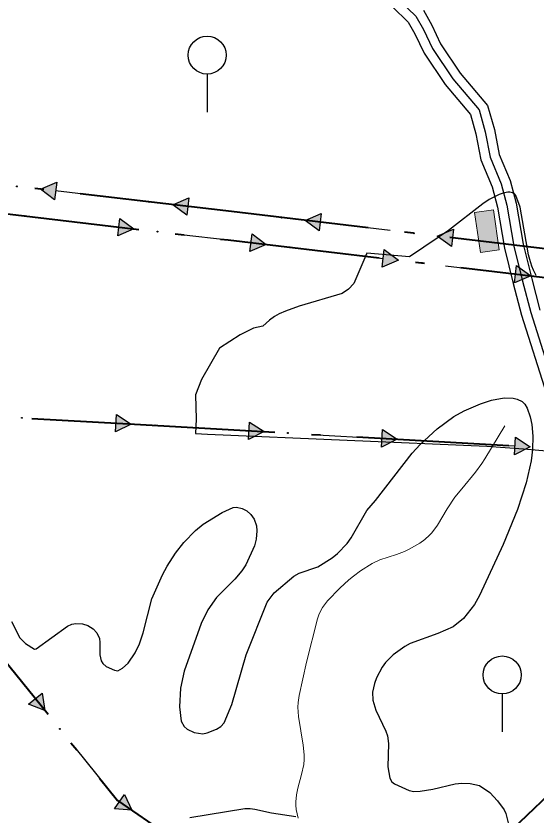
# Model space of a CAD drawing. Extents: x -64005 to -55000, y -89025 to -80000.
# Drawn here: x -57731 to -57184, y -84718 to -83877 of the extents above; entities that cross this region are included whole.
import ezdxf

# ---------------------------------------------------------------- set-up
doc = ezdxf.new("R2010")
doc.units = 0
doc.header["$LTSCALE"] = 32
doc.linetypes.add('DOT_DASHED', pattern=[7.7, 5, -1.2, 0.3, -1.2])
doc.linetypes.add('LONG_DASHED', pattern=[7.5, 6, -1.5])
for name, color, linetype, lineweight in [('1', 7, 'Continuous', 25), ('18', 7, 'Continuous', 25), ('2', 7, 'Continuous', 25), ('24', 7, 'Continuous', 25), ('32', 7, 'Continuous', 25), ('39', 7, 'LONG_DASHED', 25), ('7', 7, 'Continuous', 13), ('8', 7, 'Continuous', 25)]:
    doc.layers.add(name, color=color, linetype=linetype, lineweight=lineweight)

msp = doc.modelspace()

# ---------------------------------------------------------------- hatches: boundary and pattern name
at = {"layer": '18'}
for points in [[(-57690.44, -84070.49), (-57705.27, -84059.43), (-57688.28, -84052.11)], [(-57551.4, -84086.85), (-57566.23, -84075.79), (-57549.24, -84068.48)], [(-57412.38, -84103.32), (-57427.2, -84092.24), (-57410.2, -84084.95)], [(-57621.93, -84090.13), (-57607.1, -84101.19), (-57624.09, -84108.5)], [(-57273.36, -84119.83), (-57288.18, -84108.75), (-57271.18, -84101.46)], [(-57482.88, -84106.52), (-57468.07, -84117.6), (-57485.07, -84124.89)], [(-57343.86, -84123.03), (-57329.04, -84134.11), (-57346.04, -84141.4)], [(-57204.84, -84139.55), (-57190.02, -84150.62), (-57207.02, -84157.92)], [(-57625.47, -84296.39), (-57610, -84306.53), (-57626.53, -84314.86)], [(-57485.7, -84304.37), (-57470.23, -84314.52), (-57486.75, -84322.84)], [(-57345.93, -84312.35), (-57330.46, -84322.5), (-57346.98, -84330.82)], [(-57206.15, -84320.33), (-57190.69, -84330.48), (-57207.21, -84338.8)], [(-57703.51, -84589.49), (-57700.65, -84607.77), (-57717.91, -84601.1)], [(-57617.13, -84696.18), (-57609.19, -84712.88), (-57627.63, -84711.41)]]:
    msp.add_hatch(color=256, dxfattribs=at).paths.add_polyline_path(points)
at = {"layer": '7'}
msp.add_hatch(color=256, dxfattribs=at).paths.add_polyline_path([(-57223.03, -84123.14), (-57229.18, -84081.09), (-57248.97, -84083.98), (-57242.82, -84126.03)])

# ---------------------------------------------------------------- linework, layer by layer
at = {"layer": '1'}
for points in [[(-57735.87, -84514.16), (-57727.12, -84531.47), (-57720.97, -84537.34), (-57711.6, -84543.36), (-57709.92, -84543.07), (-57676.75, -84519.25), (-57672.25, -84517.07), (-57668.22, -84516.29), (-57661.13, -84516.73), (-57655.53, -84518.53), (-57649.82, -84521.95), (-57646.08, -84526.29), (-57643.38, -84532.27), (-57642.75, -84536.43), (-57643.06, -84549.47), (-57641.66, -84555.62), (-57639.91, -84558.44), (-57636.28, -84561.71), (-57627.66, -84565.48), (-57624.03, -84566.25), (-57619.04, -84563.37), (-57613.3, -84557.97), (-57605.82, -84547.34), (-57601.33, -84537.84), (-57597.36, -84526.04), (-57588.13, -84490.4), (-57577.15, -84465.3), (-57572.14, -84455.92), (-57563.4, -84442.29), (-57554.65, -84431.14), (-57542.5, -84418.66), (-57534.43, -84411.99), (-57514.38, -84399.52), (-57502.78, -84394.3), (-57499.25, -84393.95), (-57493.16, -84395.24), (-57488.44, -84397.81), (-57484.04, -84401.61), (-57480.63, -84406.46), (-57478.34, -84413.44), (-57477.76, -84418.76), (-57478.5, -84427.72), (-57480.49, -84434.58), (-57489.61, -84454.63), (-57493.6, -84460.83), (-57501.11, -84469.66), (-57520.11, -84489.07), (-57529.51, -84501.86), (-57536.27, -84516.44), (-57554.11, -84566.58), (-57558.13, -84584.21), (-57559.17, -84603.96), (-57557.43, -84619.09), (-57554.28, -84624.78), (-57551.11, -84627.67), (-57543.72, -84630.91), (-57534.64, -84632.26), (-57530.16, -84631.55), (-57520.23, -84627.67), (-57515.83, -84624.72), (-57512.31, -84620.92), (-57504.14, -84601.43), (-57489.1, -84549.33), (-57467.01, -84493.96), (-57459.64, -84483.99), (-57439.04, -84466.64), (-57433.28, -84463.27), (-57413.91, -84456.71), (-57398.68, -84447.33), (-57393, -84442.86), (-57382.85, -84432.33), (-57378.67, -84426.22), (-57362.38, -84397.41), (-57353, -84386.86), (-57314.55, -84336.98), (-57306.35, -84327.98), (-57288.49, -84311.57), (-57270.76, -84298.71), (-57259.95, -84292.68), (-57242.7, -84285.09), (-57231.22, -84281.46), (-57217.78, -84279.11), (-57208.35, -84279.38), (-57204.24, -84280.35), (-57199.02, -84282.95), (-57196.25, -84285.52), (-57193.7, -84289.73), (-57190.56, -84299.02), (-57188.91, -84306.83), (-57187.77, -84319.12), (-57188.19, -84333.43), (-57189.67, -84345.3), (-57194.73, -84368.23), (-57203.85, -84396.33), (-57219.01, -84433.3), (-57243.79, -84486.88), (-57249.12, -84496.21), (-57260.68, -84511.17), (-57271.61, -84519.77)], [(-57271.61, -84519.77), (-57287.66, -84526.98), (-57316.62, -84537.28), (-57322.37, -84540.41), (-57334.63, -84549.28), (-57342.64, -84557.44), (-57346.1, -84562.31), (-57352.11, -84573.63), (-57354.29, -84579.53), (-57356.19, -84588.43), (-57356.06, -84597.12), (-57352.69, -84607.59), (-57342.32, -84629.57), (-57340.67, -84634.67), (-57339.58, -84642.68), (-57340.08, -84667.23), (-57337.99, -84679.13), (-57335.81, -84682.76), (-57333.17, -84685.17), (-57317.6, -84692.2), (-57312.73, -84693.05), (-57306.17, -84692.83), (-57293.05, -84690.7), (-57269.45, -84684.97), (-57262.55, -84684.23), (-57253.79, -84684.53), (-57243.99, -84686.66), (-57233.08, -84694.09), (-57224.75, -84702.75), (-57217.86, -84712.27), (-57216.18, -84716.32), (-57211.32, -84735.92)]]:
    msp.add_lwpolyline(points, dxfattribs=at)
at = {"layer": '18'}
for p, q in [((-57615.89, -84069.95), (-57689.36, -84061.3)), ((-57696.48, -84090.67), (-57623.01, -84099.31)), ((-57337.83, -84102.86), (-57411.29, -84094.13)), ((-57198.81, -84119.37), (-57272.27, -84110.64)), ((-57418.42, -84123.49), (-57344.95, -84132.22)), ((-57279.39, -84140.01), (-57205.93, -84148.73)), ((-57699.86, -84301.4), (-57626, -84305.62)), ((-57560.09, -84309.38), (-57486.23, -84313.6)), ((-57420.31, -84317.37), (-57346.45, -84321.59)), ((-57280.54, -84325.35), (-57206.68, -84329.57)), ((-57757.15, -84537.71), (-57710.71, -84595.3))]:
    msp.add_line(p, q, dxfattribs=at)
at = {"layer": '18', "linetype": 'DOT_DASHED', "lineweight": 40}
for points in [[(-60219.71, -81521.05), (-59978.44, -81794.82), (-59646.58, -82111.37), (-59468.07, -82280.13), (-59415, -82487.84), (-59283.25, -82645.5), (-59128.86, -82841.58), (-58714.75, -83353.72), (-58581.73, -83517.45), (-58506.34, -83610.82), (-58347.94, -83807.01), (-58247.59, -83933.66), (-58191.9, -84001.28), (-58164.58, -84034.46), (-58137.14, -84068.11), (-57960.33, -84286.53), (-57797.76, -84487.35), (-57624.25, -84702.51), (-57366.28, -84880.22), (-57249.59, -84960.27), (-57114.47, -85053.89), (-56518.68, -85641.19), (-56404.54, -85755.57)], [(-57366.28, -84880.22), (-57280.56, -84799.12), (-57201.32, -84725.34), (-57111.72, -84639.44), (-57001.22, -84535.99), (-56803.81, -84352.58), (-56800.13, -84349.16), (-56655.47, -84214.11), (-56626.76, -84187.31), (-56550.11, -84115.75), (-56364.73, -83938.99), (-56258.14, -83840.02), (-56026.24, -83620.22), (-55896.2, -83499.07), (-55799.55, -83408.82), (-55696.34, -83311.64), (-55651.45, -83255.16), (-55602.56, -83212.76)], [(-55000.53, -84382.79), (-55516.56, -84320.09), (-55729.93, -84231.35), (-55898.21, -84162.02), (-56153.65, -84175.49), (-56582.99, -84192.51), (-56626.76, -84187.31), (-57504.59, -84083.05), (-58001.88, -84024.51), (-58160.87, -84004.69), (-58191.9, -84001.28), (-58270.88, -83992.6), (-59155.35, -83888.5), (-59176.97, -83888)], [(-59157.46, -83918.46), (-58274.27, -84022.41), (-58164.58, -84034.46), (-58005.49, -84054.29), (-57508.11, -84112.84), (-56655.47, -84214.11), (-56569.95, -84224.07), (-56422.5, -84248.65), (-56353.68, -84279.25), (-56260.52, -84304.64), (-56178.14, -84312.38), (-56096.81, -84306.21), (-56006.78, -84292.12), (-55500.64, -84352.25), (-55000.53, -84413.01)], [(-59208.4, -83960.92), (-58840.52, -84105.61), (-58451.92, -84258.45), (-57960.33, -84286.53), (-57618.65, -84306.04), (-56803.81, -84352.58), (-56672.75, -84360.07), (-56310.07, -84384.67), (-56232.21, -84401.36), (-56177.98, -84406.92), (-56111.94, -84406.23), (-55912.72, -84411.89), (-55002.84, -84473.93), (-55000.52, -84474.09)]]:
    msp.add_lwpolyline(points, dxfattribs=at)
at = {"layer": '18'}
for points in [[(-57690.44, -84070.49), (-57705.27, -84059.43), (-57688.28, -84052.11)], [(-57551.4, -84086.85), (-57566.23, -84075.79), (-57549.24, -84068.48)], [(-57412.38, -84103.32), (-57427.2, -84092.24), (-57410.2, -84084.95)], [(-57621.93, -84090.13), (-57607.1, -84101.19), (-57624.09, -84108.5)], [(-57273.36, -84119.83), (-57288.18, -84108.75), (-57271.18, -84101.46)], [(-57482.88, -84106.52), (-57468.07, -84117.6), (-57485.07, -84124.89)], [(-57343.86, -84123.03), (-57329.04, -84134.11), (-57346.04, -84141.4)], [(-57204.84, -84139.55), (-57190.02, -84150.62), (-57207.02, -84157.92)], [(-57625.47, -84296.39), (-57610, -84306.53), (-57626.53, -84314.86)], [(-57485.7, -84304.37), (-57470.23, -84314.52), (-57486.75, -84322.84)], [(-57345.93, -84312.35), (-57330.46, -84322.5), (-57346.98, -84330.82)], [(-57206.15, -84320.33), (-57190.69, -84330.48), (-57207.21, -84338.8)], [(-57703.51, -84589.49), (-57700.65, -84607.77), (-57717.91, -84601.1)], [(-57617.13, -84696.18), (-57609.19, -84712.88), (-57627.63, -84711.41)]]:
    msp.add_lwpolyline(points, close=True, dxfattribs=at)
for points in [[(-57476.85, -84086.34), (-57504.59, -84083.05), (-57550.32, -84077.67)], [(-57557.44, -84107.03), (-57508.11, -84112.84), (-57483.97, -84115.71)], [(-57669.27, -84646.69), (-57624.25, -84702.51), (-57622.38, -84703.8)]]:
    msp.add_lwpolyline(points, dxfattribs=at)
for centre in [(-57730.1, -84056.5), (-57591.06, -84072.87), (-57721.31, -84087.74), (-57452.02, -84089.29), (-57582.27, -84104.11), (-57313, -84105.81), (-57443.24, -84120.54), (-57304.22, -84137.06), (-57724.82, -84299.98), (-57585.05, -84307.96), (-57445.27, -84315.94), (-57305.5, -84323.92), (-57684.96, -84627.22)]:
    msp.add_circle(centre, 0.5, dxfattribs=at)
at = {"layer": '2', "lineweight": 13}
msp.add_lwpolyline([(-57434.52, -84721.01), (-57436.38, -84711.93), (-57436.87, -84707.38), (-57436.95, -84703.83), (-57436.27, -84696.72), (-57434.78, -84689.61), (-57430.89, -84675.36), (-57428.63, -84664.67), (-57428.15, -84659.31), (-57428.16, -84654.36), (-57429.08, -84644.39), (-57434.05, -84614.28), (-57434.66, -84604.32), (-57434.47, -84599.37), (-57433.38, -84592.01), (-57425.53, -84557.06), (-57414.19, -84511.6), (-57412.86, -84507.4), (-57411.7, -84504.73), (-57408.83, -84499.63), (-57403.43, -84492.49), (-57390.64, -84479.27), (-57381.22, -84470.53), (-57376.36, -84466.49), (-57368.83, -84460.87), (-57356.82, -84453.35), (-57348.51, -84449.5), (-57331.13, -84443.71), (-57322.57, -84440.47), (-57318.43, -84438.49), (-57306.69, -84431.87), (-57301.22, -84428.02), (-57296.24, -84423.54), (-57294, -84421.01), (-57288.06, -84412.88), (-57277.73, -84395.85), (-57269.58, -84383.43), (-57262.53, -84374.56), (-57247.94, -84357.11), (-57241.21, -84347.99), (-57238.17, -84343.22), (-57217.24, -84308.26)], dxfattribs=at)
at = {"layer": '24'}
for points in [[(-57184.19, -84150.12), (-57187.08, -84144.73), (-57188.92, -84140.26), (-57191.07, -84133.34), (-57192.18, -84128.63), (-57201.08, -84078.18), (-57205.68, -84066.02), (-57207.21, -84064.26), (-57209.19, -84063.16), (-57211.81, -84062.62), (-57214.17, -84062.65), (-57219.07, -84063.63), (-57223.24, -84065.11), (-57229.57, -84068.1), (-57233.6, -84070.38), (-57240.48, -84074.91), (-57276.57, -84102.77), (-57287.14, -84110.36), (-57317.52, -84130.65), (-57362.24, -84126.76), (-57371.74, -84148.82), (-57375.92, -84158.71), (-57381.62, -84164.79), (-57388.25, -84169.02), (-57433.34, -84182.64), (-57447.66, -84187.78), (-57454.51, -84190.72), (-57459.39, -84193.37), (-57464.56, -84197.07), (-57471.42, -84203.44), (-57481.22, -84205.7), (-57495.28, -84212.74), (-57517.18, -84226.84), (-57536.15, -84259.7), (-57542.41, -84275.88), (-57541.65, -84301.55), (-57542.23, -84316.51)], [(-57542.23, -84316.51), (-57529.65, -84317.11), (-57236.04, -84329.79), (-57197.65, -84332.46)], [(-57197.65, -84332.46), (-57120.96, -84339.09), (-57082.59, -84342.11), (-57050.51, -84344.14), (-57014.55, -84345.36), (-56942.62, -84347.16)], [(-57436.8, -84719.91), (-57462.43, -84715.79), (-57479.82, -84711.95), (-57484.81, -84711.21), (-57490.37, -84711.24), (-57548.15, -84720.65)]]:
    msp.add_lwpolyline(points, dxfattribs=at)
at = {"layer": '32'}
for p, q in [((-57530.09, -83938.38), (-57530.09, -83978.38)), ((-57219.97, -84590.49), (-57219.97, -84630.49))]:
    msp.add_line(p, q, dxfattribs=at)
for centre in [(-57530.09, -83918.38), (-57219.97, -84570.49)]:
    msp.add_circle(centre, 20, dxfattribs=at)
at = {"layer": '39'}
msp.add_lwpolyline([(-57327.84, -83861.09), (-57310.79, -83877.4), (-57302.81, -83891.53), (-57293.39, -83911.48), (-57272, -83943.38), (-57244.34, -83976.12), (-57237.81, -83998.97), (-57232.73, -84025.8), (-57221.13, -84053.72), (-57214.97, -84076.2), (-57207.72, -84119.36), (-57198.66, -84156.34), (-57189.96, -84189.34), (-57163.85, -84272.11)], dxfattribs=at)
at = {"layer": '7'}
msp.add_lwpolyline([(-57223.03, -84123.14), (-57229.18, -84081.09), (-57248.97, -84083.98), (-57242.82, -84126.03)], close=True, dxfattribs=at)
at = {"layer": '8', "linetype": 'LONG_DASHED'}
msp.add_lwpolyline([(-57335.37, -83867.73), (-57318.78, -83883.6), (-57311.7, -83896.14), (-57302.11, -83916.43), (-57280, -83949.41), (-57253.36, -83980.93), (-57247.55, -84001.28), (-57242.36, -84028.68), (-57230.61, -84056.97), (-57224.75, -84078.36), (-57217.52, -84121.38), (-57208.35, -84158.8), (-57199.57, -84192.12), (-57173.51, -84274.72)], dxfattribs=at)
at = {"layer": '8'}
msp.add_lwpolyline([(-57302.81, -83871.2), (-57293.92, -83886.93), (-57284.67, -83906.53), (-57264, -83937.35), (-57235.32, -83971.31), (-57228.07, -83996.66), (-57223.1, -84022.92), (-57211.65, -84050.47), (-57205.19, -84074.04), (-57197.92, -84117.33), (-57188.97, -84153.88), (-57180.35, -84186.56)], dxfattribs=at)

doc.saveas('drawing.dxf')
